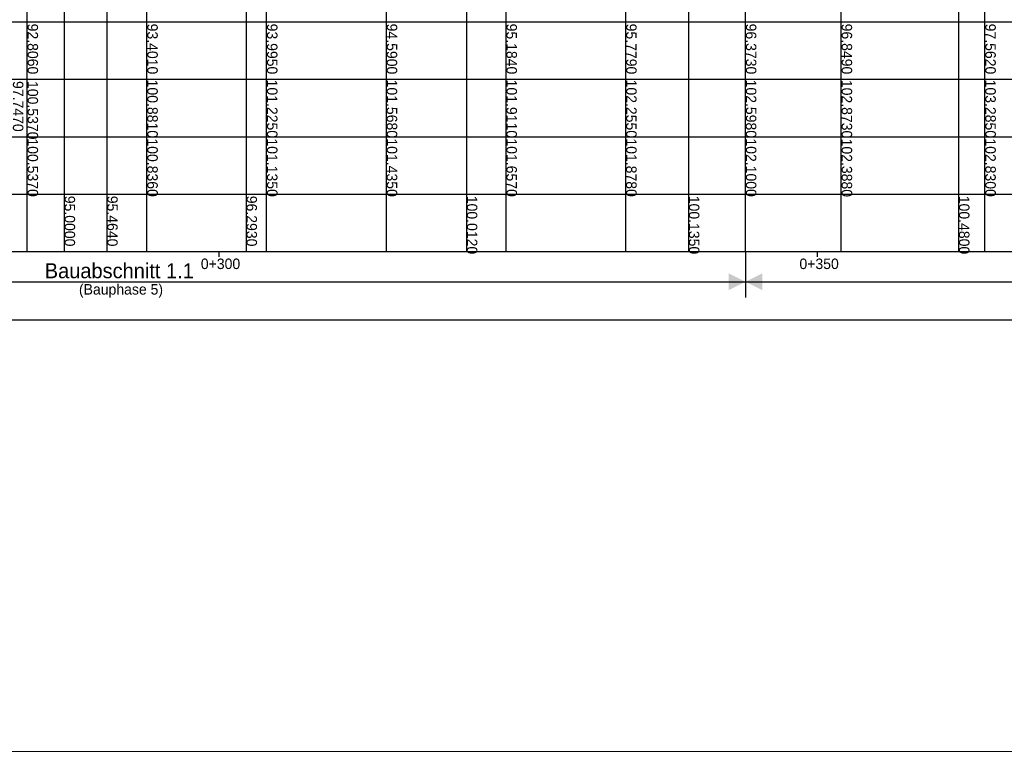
# Model space of a CAD drawing. Header units: metres. Extents: x 3458045 to 3462392, y 5482308 to 5484762.
# Tile 379 of 458: x 3461243 to 3461325, y 5483914 to 5483975. Entities that reach past the tile are written whole.
import ezdxf

# ---------------------------------------------------------------- set-up
doc = ezdxf.new("R2010")
doc.units = ezdxf.units.M
doc.header["$PDMODE"] = 3
doc.header["$PDSIZE"] = 0.1
doc.linetypes.add('AUSGEZOGEN', pattern=[2, 1, 1])
doc.layers.get('0').update_dxf_attribs({"linetype": 'CONTINUOUS'})
doc.layers.get('DEFPOINTS').update_dxf_attribs({"linetype": 'CONTINUOUS'})
for name, color, linetype in [('SP_BAUGRUBE-ANKER', 211, 'AUSGEZOGEN'), ('SP_VERM', 1, 'CONTINUOUS'), ('SP_VERM-VA-B44', 150, 'CONTINUOUS')]:
    doc.layers.add(name, color=color, linetype=linetype)
for name, color, linetype, lineweight in [('SP_Höhenplan-Beschriftung-Linien', 2, 'CONTINUOUS', 25), ('SP_Höhenplan-Beschriftung-Linien-Bestandsgelände', 7, 'CONTINUOUS', 25), ('SP_Höhenplan-Beschriftung-Text', 2, 'CONTINUOUS', 25)]:
    doc.layers.add(name, color=color, linetype=linetype, lineweight=lineweight)
doc.layers.add('SP_LAYOUT', color=50, linetype='CONTINUOUS', plot=False)
doc.styles.add('K_ISOCP', font='k_isocp.shx')
doc.styles.add('SP_F', font='romans.shx', dxfattribs={"width": 0.7, "bigfont": 'sp_f.shx'})
doc.dimstyles.new('SOFI35$0', dxfattribs={"dimtxt": 3.5, "dimasz": 0.35, "dimexe": 0.9, "dimexo": 0.625, "dimgap": 0.945, "dimtad": 1, "dimdec": 3, "dimrnd": 0.001, "dimzin": 1, "dimdsep": 46, "dimtxsty": 'SP_F', "dimblk1": 'SOF_BEMSTR1', "dimblk2": 'SOF_BEMSTR2', "dimsah": 1, "dimcen": 3.5, "dimse1": 1, "dimse2": 1, "dimclrd": 1, "dimclre": 1, "dimclrt": 2, "dimaunit": 2, "dimazin": 0, "dimtfac": 1, "dimtdec": 3, "dimtmove": 0, "dimatfit": 3, "dimfxl": 1, "dimtolj": 1, "dimtzin": 0, "dimlwd": 0, "dimlwe": 0, "dimarcsym": 0})

# ---------------------------------------------------------------- blocks, each defined once
blk = doc.blocks.new('SOF_BEMSTR2')
at = {"color": 0, "linetype": 'ByBlock', "lineweight": -2}
for p, q in [((0, -20), (0, 8.5)), ((3.535, 3.535), (-3.535, -3.535)), ((-5, 0), (5, 0))]:
    blk.add_line(p, q, dxfattribs=at)
blk = doc.blocks.new('SOF_BEMSTR1')
at = {"color": 0, "linetype": 'ByBlock', "lineweight": -2}
for p, q in [((0, 20), (0, -8.5)), ((3.535, 3.535), (-3.535, -3.535)), ((-5, 0), (5, 0))]:
    blk.add_line(p, q, dxfattribs=at)
blk = doc.blocks.new('*D365')
at = {"layer": 'DEFPOINTS', "color": 0, "linetype": 'AUSGEZOGEN', "transparency": 16777216}
for p in [(3460959.184, 5483915.522), (3461400.292, 5483915.522), (3461400.292, 5483914.342)]:
    blk.add_point(p, dxfattribs=at)
at = {"layer": 'SP_VERM', "color": 1, "linetype": 'AUSGEZOGEN', "lineweight": 0, "transparency": 16777216}
blk.add_line((3460959.272, 5483914.342), (3461400.205, 5483914.342), dxfattribs=at)
at = {"layer": 'SP_VERM', "color": 1, "linetype": 'AUSGEZOGEN', "lineweight": 0, "transparency": 16777216, "xscale": 0.08750000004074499, "yscale": 0.08750000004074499, "zscale": 0.08750000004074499, "rotation": 180}
blk.add_blockref('SOF_BEMSTR2', (3460959.184, 5483914.342), dxfattribs=at)
at = {"layer": 'SP_VERM', "color": 1, "linetype": 'AUSGEZOGEN', "lineweight": 0, "transparency": 16777216, "xscale": 0.08750000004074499, "yscale": 0.08750000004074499, "zscale": 0.08750000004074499}
blk.add_blockref('SOF_BEMSTR1', (3461400.292, 5483914.342), dxfattribs=at)
at = {"layer": 'SP_VERM', "color": 2, "linetype": 'AUSGEZOGEN', "transparency": 16777216, "insert": (3461179.738, 5483915.016), "char_height": 0.875, "attachment_point": 5, "style": 'SP_F'}
blk.add_mtext('\\A1;\\A1;441.10{\\H.7x;\\S8^ ;}', dxfattribs=at)
blk = doc.blocks.new('SOFI-PFV')
at = {"color": 0, "linetype": 'Continuous'}
blk.add_solid([(-0.0625, 0.125), (0.0625, 0.125), (0, 0)], dxfattribs=at)

msp = doc.modelspace()

# ---------------------------------------------------------------- linework, layer by layer
at = {"layer": 'SP_BAUGRUBE-ANKER', "color": 1}
msp.add_line((3461311.1844, 5483956.0312), (3461311.1844, 5484004.3323), dxfattribs=at)
at = {"layer": 'SP_Höhenplan-Beschriftung-Linien', "color": 1, "linetype": 'ByBlock'}
for p, q in [((3461323.1844, 5483956.0493), (3461323.1844, 5484004.9449)), ((3461293.1844, 5483956.0493), (3461293.1844, 5484003.1616)), ((3461303.1844, 5483956.0493), (3461303.1844, 5484003.756)), ((3461283.1844, 5483956.0493), (3461283.1844, 5484002.5671)), ((3461263.1844, 5483956.0493), (3461263.1844, 5484001.3782)), ((3461273.1844, 5483956.0493), (3461273.1844, 5484001.9726)), ((3461253.1844, 5483956.0493), (3461253.1844, 5484000.7837))]:
    msp.add_line(p, q, dxfattribs=at)
at = {"layer": 'SP_Höhenplan-Beschriftung-Linien', "color": 2}
for p, q in [((3461243.1844, 5483956.0493), (3461243.1844, 5484000.1893)), ((3461463.4646, 5483975.2078), (3460947.0765, 5483975.2078)), ((3461463.4646, 5483970.4182), (3460947.0765, 5483970.4182)), ((3461463.4646, 5483965.6286), (3460947.0765, 5483965.6286)), ((3461463.4646, 5483960.8389), (3460947.0765, 5483960.8389)), ((3461463.4646, 5483956.0493), (3460947.0765, 5483956.0493))]:
    msp.add_line(p, q, dxfattribs=at)
at = {"layer": 'SP_Höhenplan-Beschriftung-Linien', "color": 1}
msp.add_line((3461303.1844, 5483956.0493), (3461303.1844, 5483952.2233), dxfattribs=at)
at = {"layer": 'SP_Höhenplan-Beschriftung-Linien-Bestandsgelände'}
for p, q in [((3461279.8761, 5484009.7988), (3461279.8761, 5483956.0493)), ((3461298.4239, 5484009.9218), (3461298.4239, 5483956.0493)), ((3461320.9841, 5484010.267), (3461320.9841, 5483956.0493)), ((3461261.4719, 5484006.0801), (3461261.4719, 5483956.0493)), ((3461246.2771, 5484004.7871), (3461246.2771, 5483956.0493)), ((3461249.8362, 5484005.251), (3461249.8362, 5483956.0493))]:
    msp.add_line(p, q, dxfattribs=at)
at = {"layer": 'SP_Höhenplan-Beschriftung-Text', "color": 2}
for p, q in [((3461259.1844, 5483956.0493), (3461259.1844, 5483955.6392)), ((3461309.1844, 5483956.0493), (3461309.1844, 5483955.6392))]:
    msp.add_line(p, q, dxfattribs=at)
at = {"layer": 'SP_LAYOUT'}
msp.add_lwpolyline([(3461114.6626, 5484045.9145), (3461465.2583, 5484045.9145), (3461465.2583, 5483950.3419), (3461114.6626, 5483950.3419)], close=True, dxfattribs=at)
at = {"layer": 'SP_VERM-VA-B44', "color": 1}
msp.add_line((3461129.1844, 5483953.548), (3461463.4646, 5483953.548), dxfattribs=at)

# ---------------------------------------------------------------- block references
at = {"layer": 'SP_VERM-VA-B44', "color": 1, "yscale": 11.25, "zscale": 11.25}
for xscale, rotation in [(-11.25, 90), (11.25, 270)]:
    msp.add_blockref('SOFI-PFV', (3461303.1844, 5483953.548), dxfattribs=dict(at, xscale=xscale, rotation=rotation))

# ---------------------------------------------------------------- texts
at = {"layer": 'SP_Höhenplan-Beschriftung-Text', "style": 'K_ISOCP'}
for s, p in [('0+300', (3461257.6903, 5483954.6057)), ('0+350', (3461307.6903, 5483954.6057))]:
    msp.add_text(s, height=0.875, dxfattribs=at).set_placement(p)
at = {"layer": 'SP_Höhenplan-Beschriftung-Text', "char_height": 0.875, "width": 7.557299, "attachment_point": 7, "rotation": 270, "style": 'K_ISOCP'}
for s, insert in [('92.8060', (3461243.2038, 5483975.0915)), ('93.4010', (3461253.2038, 5483975.0915)), ('93.9950', (3461263.2038, 5483975.0915)), ('94.5900', (3461273.2038, 5483975.0915)), ('95.1840', (3461283.2038, 5483975.0915)), ('95.7790', (3461293.2038, 5483975.0915)), ('96.3730', (3461303.2038, 5483975.0915)), ('96.8490', (3461311.2038, 5483975.0915)), ('97.5620', (3461323.2038, 5483975.0915)), ('97.7470', (3461241.978, 5483970.3018)), ('100.5370', (3461243.2038, 5483970.3018)), ('100.8810', (3461253.2038, 5483970.4182)), ('101.2250', (3461263.2038, 5483970.4182)), ('101.5680', (3461273.2038, 5483970.4182)), ('101.9110', (3461283.2038, 5483970.4182)), ('102.2550', (3461293.2038, 5483970.4182)), ('102.5980', (3461303.2038, 5483970.4182)), ('102.8730', (3461311.2038, 5483970.4001)), ('103.2850', (3461323.2038, 5483970.4182)), ('100.5370', (3461243.2038, 5483965.5122)), ('100.8360', (3461253.2038, 5483965.5122)), ('101.1350', (3461263.2038, 5483965.5122)), ('101.4350', (3461273.2038, 5483965.5122)), ('101.6570', (3461283.2038, 5483965.5122)), ('101.8780', (3461293.2038, 5483965.5122)), ('102.1000', (3461303.2038, 5483965.5122)), ('102.3880', (3461311.2038, 5483965.4941)), ('102.8300', (3461323.2038, 5483965.5122)), ('95.0000', (3461246.2965, 5483960.7225)), ('95.4640', (3461249.8556, 5483960.7225)), ('96.2930', (3461261.4913, 5483960.7225)), ('100.0120', (3461279.8955, 5483960.7225)), ('100.1350', (3461298.4433, 5483960.7225)), ('100.4800', (3461321.0035, 5483960.7225))]:
    msp.add_mtext(s, dxfattribs=dict(at, insert=insert))
at = {"layer": 'SP_Höhenplan-Beschriftung-Text', "color": 3, "insert": (3461250.8761, 5483954.4549), "char_height": 1.25, "attachment_point": 5, "style": 'K_ISOCP'}
msp.add_mtext('\\A1;Bauabschnitt 1.1', dxfattribs=at)
at = {"layer": 'SP_Höhenplan-Beschriftung-Text', "insert": (3461251.0204, 5483952.7806), "char_height": 0.875, "attachment_point": 5, "style": 'K_ISOCP'}
msp.add_mtext('\\A1;(Bauphase 5)', dxfattribs=at)

# ---------------------------------------------------------------- dimensions: what is measured, and where the dimension line sits
at = {"layer": 'SP_VERM', "color": 1, "linetype": 'AUSGEZOGEN'}
dim = msp.add_linear_dim(base=(3461400.2924, 5483914.3421), p1=(3460959.1844, 5483915.522), p2=(3461400.2924, 5483915.522), text='\\A1;441.10{\\H.7x;\\S8^ ;}', dimstyle='SOFI35$0', override={"dimblk1": 'SOF_BEMSTR2', "dimblk2": 'SOF_BEMSTR1'}, dxfattribs=at)
dim.commit()
dim.dimension.update_dxf_attribs({"geometry": '*D365', "text_midpoint": (3461179.7384, 5483915.0158)})

doc.saveas('drawing.dxf')
